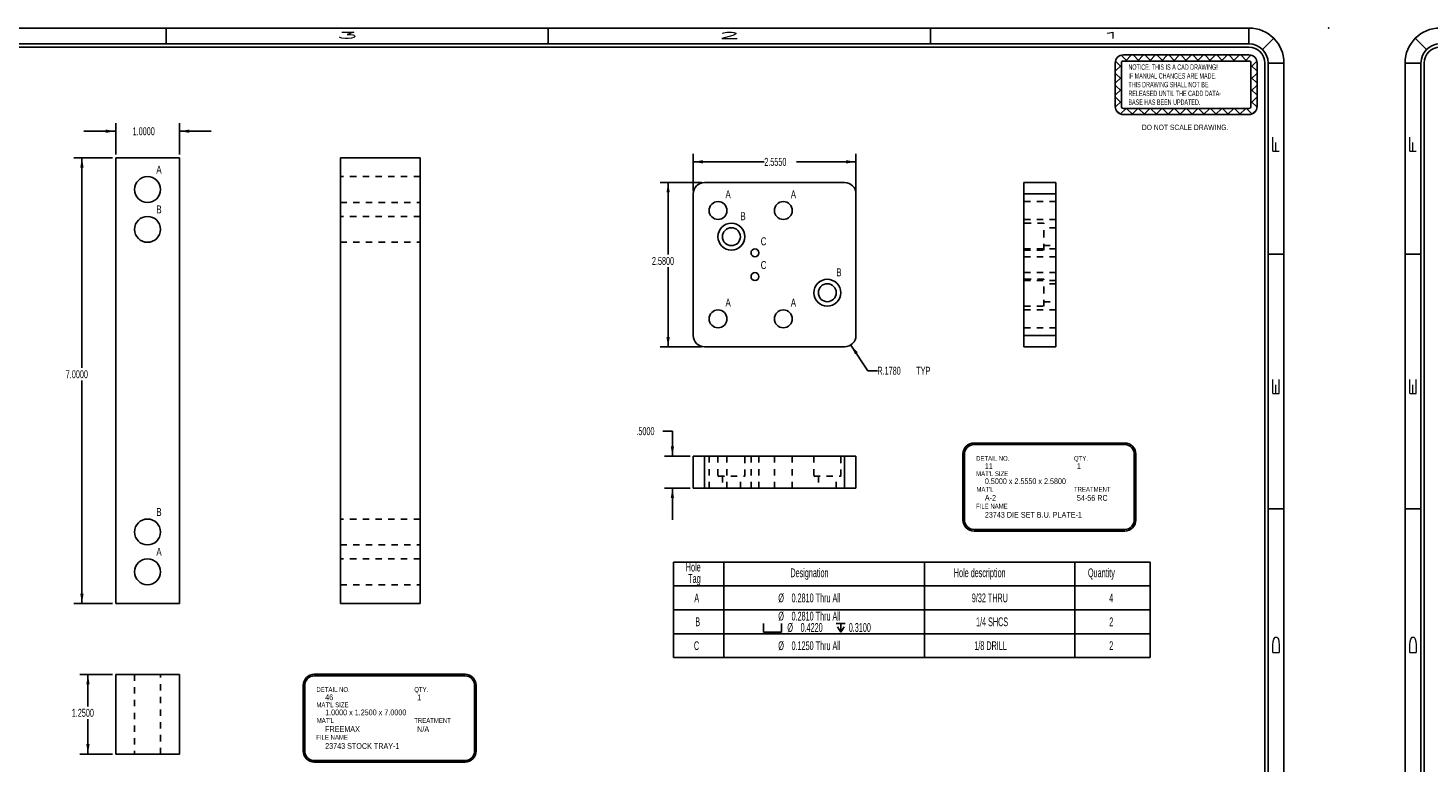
# Model space of a CAD drawing. Header units: inches. Extents: x 1802 to 2468, y -253 to -72.
# Tile 264 of 570: x 2084 to 2106, y -146 to -135. Entities that reach past the tile are written whole.
import ezdxf

# ---------------------------------------------------------------- set-up
doc = ezdxf.new("R2010")
doc.units = ezdxf.units.IN
doc.header["$LTSCALE"] = 0.5
doc.header["$MEASUREMENT"] = 0
doc.linetypes.add('HIDDEN', pattern=[0.225, 0.15, -0.075])
for name, color, linetype in [('DSS-M-S', 53, 'Continuous'), ('SID-M-D', 42, 'Continuous'), ('SID-M-H', 4, 'HIDDEN'), ('SID-M-M', 233, 'Continuous'), ('SID-M-S', 105, 'Continuous')]:
    doc.layers.add(name, color=color, linetype=linetype)
doc.styles.add('R', font='ROMAND.SHX')
doc.styles.add('SLDTEXTSTYLE0', font='TXT', dxfattribs={"width": 0.595745})
doc.styles.add('SLDTEXTSTYLE1', font='TXT', dxfattribs={"width": 0.744681})

# ---------------------------------------------------------------- blocks, each defined once
blk = doc.blocks.new('SW_SYMBOL_HOLE_SPOT')
at = {"layer": 'SID-M-D', "color": 0}
for p, q in [((0, 34.4), (0, 3)), ((0, 3), (63, 3)), ((63, 3), (63, 34.4))]:
    blk.add_line(p, q, dxfattribs=at)
blk = doc.blocks.new('SW_SYMBOL_HOLE_DEPTH')
at = {"layer": 'SID-M-D', "color": 0}
for p, q in [((0, 34.4), (31.5, 34.4)), ((3.9, 21.9), (15.7, 3)), ((15.7, 34.4), (15.7, 3)), ((27.6, 21.9), (15.7, 3))]:
    blk.add_line(p, q, dxfattribs=at)
blk = doc.blocks.new('SW_NOTE_0')
at = {"layer": 'DSS-M-S', "color": 0, "insert": (0, 0.11), "char_height": 0.08504, "attachment_point": 1, "style": 'SLDTEXTSTYLE0'}
blk.add_mtext('RELEASED UNTIL THE CADD DATA-', dxfattribs=at)
blk = doc.blocks.new('SW_NOTE_0_1')
at = {"layer": 'DSS-M-S', "color": 0, "insert": (0, 0.11), "char_height": 0.08504, "attachment_point": 1, "style": 'SLDTEXTSTYLE0'}
blk.add_mtext('BASE HAS BEEN UPDATED.', dxfattribs=at)
blk = doc.blocks.new('SW_NOTE_0_2')
at = {"layer": 'DSS-M-S', "color": 0, "insert": (0.872, 0.11), "char_height": 0.08504, "attachment_point": 2, "style": 'SLDTEXTSTYLE1'}
blk.add_mtext('DO NOT SCALE DRAWING.', dxfattribs=at)
blk = doc.blocks.new('SW_NOTE_0_3')
at = {"layer": 'DSS-M-S', "color": 0, "insert": (0, 0.11), "char_height": 0.08504, "attachment_point": 1, "style": 'SLDTEXTSTYLE0'}
blk.add_mtext('THIS DRAWING SHALL NOT BE', dxfattribs=at)
blk = doc.blocks.new('SW_NOTE_0_4')
at = {"layer": 'DSS-M-S', "color": 0, "insert": (0, 0.11), "char_height": 0.08504, "attachment_point": 1, "style": 'SLDTEXTSTYLE0'}
blk.add_mtext('IF MANUAL CHANGES ARE MADE.', dxfattribs=at)
blk = doc.blocks.new('SW_NOTE_0_5')
at = {"layer": 'DSS-M-S', "color": 0, "insert": (0, 0.11), "char_height": 0.08504, "attachment_point": 1, "style": 'SLDTEXTSTYLE0'}
blk.add_mtext('NOTICE: THIS IS A CAD DRAWING!', dxfattribs=at)
blk = doc.blocks.new('DMBLK256')
at = {"layer": 'DSS-M-S', "color": 8}
for p, q in [((-0.89, 0.409), (-0.982, 0.501)), ((-0.949, 0.505), (1.022, 0.505)), ((-0.916, 0.409), (-0.82, 0.505)), ((-0.702, 0.409), (-0.798, 0.505)), ((-0.728, 0.409), (-0.633, 0.505)), ((-0.514, 0.409), (-0.61, 0.505)), ((-0.54, 0.409), (-0.445, 0.505)), ((-0.327, 0.409), (-0.422, 0.505)), ((-0.352, 0.409), (-0.257, 0.505)), ((-0.139, 0.409), (-0.234, 0.505)), ((-0.165, 0.409), (-0.069, 0.505)), ((0.049, 0.409), (-0.046, 0.505)), ((0.023, 0.409), (0.119, 0.505)), ((0.237, 0.409), (0.142, 0.505)), ((0.211, 0.409), (0.307, 0.505)), ((0.425, 0.409), (0.329, 0.505)), ((0.399, 0.409), (0.495, 0.505)), ((0.613, 0.409), (0.517, 0.505)), ((0.587, 0.409), (0.683, 0.505)), ((0.801, 0.409), (0.705, 0.505)), ((0.775, 0.409), (0.871, 0.505)), ((0.989, 0.409), (0.893, 0.505)), ((0.963, 0.409), (1.054, 0.501)), ((-1.077, -0.303), (-1.077, 0.377)), ((-1.077, 0.248), (-0.981, 0.344)), ((-0.981, 0.124), (-1.077, 0.22)), ((-0.981, 0.312), (-1.074, 0.405)), ((-0.981, -0.303), (-0.981, 0.377)), ((-0.949, 0.409), (1.022, 0.409)), ((1.054, 0.312), (1.147, 0.405)), ((1.054, 0.377), (1.054, -0.303)), ((1.15, 0.248), (1.054, 0.344)), ((1.054, 0.124), (1.15, 0.22)), ((1.15, 0.377), (1.15, -0.303)), ((-1.077, 0.06), (-0.981, 0.156)), ((-0.981, -0.064), (-1.077, 0.032)), ((1.15, 0.06), (1.054, 0.156)), ((1.054, -0.064), (1.15, 0.032)), ((-1.077, -0.128), (-0.981, -0.032)), ((-0.981, -0.251), (-1.077, -0.156)), ((1.15, -0.128), (1.054, -0.032)), ((1.054, -0.251), (1.15, -0.156)), ((-1.076, -0.315), (-0.981, -0.22)), ((-1.001, -0.42), (-1.066, -0.355)), ((-0.995, -0.422), (-0.908, -0.335)), ((1.022, -0.335), (-0.949, -0.335)), ((1.022, -0.431), (-0.949, -0.431)), ((-0.802, -0.431), (-0.898, -0.335)), ((-0.816, -0.431), (-0.721, -0.335)), ((-0.614, -0.431), (-0.71, -0.335)), ((-0.628, -0.431), (-0.533, -0.335)), ((-0.426, -0.431), (-0.522, -0.335)), ((-0.44, -0.431), (-0.345, -0.335)), ((-0.239, -0.431), (-0.334, -0.335)), ((-0.252, -0.431), (-0.157, -0.335)), ((-0.051, -0.431), (-0.146, -0.335)), ((-0.065, -0.431), (0.031, -0.335)), ((0.137, -0.431), (0.042, -0.335)), ((0.123, -0.431), (0.219, -0.335)), ((0.325, -0.431), (0.23, -0.335)), ((0.311, -0.431), (0.407, -0.335)), ((0.513, -0.431), (0.417, -0.335)), ((0.499, -0.431), (0.595, -0.335)), ((0.701, -0.431), (0.605, -0.335)), ((0.687, -0.431), (0.783, -0.335)), ((0.889, -0.431), (0.793, -0.335)), ((0.875, -0.431), (0.971, -0.335)), ((1.068, -0.422), (0.981, -0.335)), ((1.149, -0.315), (1.054, -0.22)), ((1.074, -0.42), (1.139, -0.355))]:
    blk.add_line(p, q, dxfattribs=at)
for centre, radius, start, end in [((-0.949, 0.377), 0.128, 90, 180), ((1.022, 0.377), 0.128, 0, 90), ((-0.949, 0.377), 0.0319, 90, 180), ((1.022, 0.377), 0.0319, 0, 90), ((-0.949, -0.303), 0.128, 180, 270), ((-0.949, -0.303), 0.0319, 180, 270), ((1.022, -0.303), 0.0319, 270, 0), ((1.022, -0.303), 0.128, 270, 0)]:
    blk.add_arc(centre, radius, start, end, dxfattribs=at)
at = {"layer": 'DSS-M-S', "color": 154}
for name, p in [('SW_NOTE_0_5', (-0.87, 0.246)), ('SW_NOTE_0_3', (-0.87, -0.029)), ('SW_NOTE_0_4', (-0.87, 0.108)), ('SW_NOTE_0', (-0.87, -0.167)), ('SW_NOTE_0_1', (-0.87, -0.305)), ('SW_NOTE_0_2', (-0.852, -0.7))]:
    blk.add_blockref(name, p, dxfattribs=at)
blk = doc.blocks.new('*U9')
at = {"layer": 'SID-M-D'}
blk.add_point((1.25, 22.55), dxfattribs=at)
at = {"layer": 'SID-M-S'}
for p, q in [((0, 22.55), (-34, 22.55)), ((-17, 22.55), (-17, 22.3)), ((-11, 22.55), (-11, 22.3)), ((-5, 22.55), (-5, 22.3)), ((0, 22.3), (0, 22.55)), ((-34.212, 22.212), (-34.389, 22.389)), ((0, 22.3), (-34, 22.3)), ((0, 22.25), (-34, 22.25)), ((0.212, 22.212), (0.389, 22.389)), ((-34.3, 22), (-34.55, 22)), ((-34.55, 22), (-34.55, 0)), ((-34.3, 22), (-34.3, 0)), ((-34.25, 22), (-34.25, 0)), ((0.25, 0), (0.25, 22)), ((0.3, 0), (0.3, 22)), ((0.3, 22), (0.55, 22)), ((0.55, 0), (0.55, 22)), ((-34.55, 19), (-34.3, 19)), ((0.3, 19), (0.55, 19)), ((-34.55, 15), (-34.3, 15)), ((0.3, 15), (0.55, 15))]:
    blk.add_line(p, q, dxfattribs=at)
for centre, radius, start, end in [((-34, 22), 0.55, 90, 180), ((0, 22), 0.55, 360, 90), ((-34, 22), 0.3, 90, 180), ((-34, 22), 0.25, 90, 180), ((0, 22), 0.3, 360, 90), ((0, 22), 0.25, 0, 90)]:
    blk.add_arc(centre, radius, start, end, dxfattribs=at)
blk.add_blockref('DMBLK256', (-1.022, 21.623), dxfattribs=at)
at = {"layer": 'SID-M-D', "style": 'R', "width": 4}
for s, p in [('3', (-14.327, 22.386)), ('2', (-8.327, 22.386)), ('1', (-2.327, 22.386))]:
    blk.add_text(s, height=0.1, dxfattribs=at).set_placement(p)
for s, p in [('F', (-34.374, 20.547)), ('F', (0.476, 20.547)), ('E', (-34.374, 16.743)), ('E', (0.476, 16.743)), ('D', (-34.374, 12.681)), ('D', (0.476, 12.681))]:
    blk.add_text(s, height=0.1, rotation=90, dxfattribs=at).set_placement(p)

msp = doc.modelspace()

# ---------------------------------------------------------------- linework, layer by layer
at = {"layer": 'SID-M-D'}
for p, q in [((2085.15742, -136.16681), (2084.65742, -136.16681)), ((2085.15742, -136.53252), (2085.15742, -136.04181)), ((2086.15742, -136.53252), (2086.15742, -136.04181)), ((2086.15742, -136.16681), (2086.65742, -136.16681)), ((2085.10742, -136.58252), (2084.5028, -136.58252)), ((2084.6278, -136.58252), (2084.6278, -139.88249)), ((2094.22315, -137.10033), (2094.22315, -136.52247)), ((2094.22315, -136.64747), (2095.33902, -136.64747)), ((2096.77815, -136.64747), (2095.847, -136.64747)), ((2096.77815, -137.10033), (2096.77815, -136.52247)), ((2094.35115, -136.97233), (2093.70445, -136.97233)), ((2093.82945, -136.97233), (2093.82945, -138.10303)), ((2093.82945, -139.55233), (2093.82945, -138.30146)), ((2094.35115, -139.55233), (2093.70445, -139.55233)), ((2096.69831, -139.52281), (2096.96465, -139.92568)), ((2096.96465, -139.92568), (2097.11465, -139.92568)), ((2084.6278, -143.58252), (2084.6278, -140.08093)), ((2093.74689, -140.87492), (2093.89689, -140.87492)), ((2093.89689, -140.87492), (2093.89689, -141.26924)), ((2094.17315, -141.26924), (2093.77189, -141.26924)), ((2094.17315, -141.76924), (2093.77189, -141.76924)), ((2093.89689, -141.76924), (2093.89689, -142.26924)), ((2085.10742, -143.58252), (2084.5028, -143.58252)), ((2085.10742, -144.69434), (2084.59694, -144.69434)), ((2084.72194, -144.69434), (2084.72194, -145.19649)), ((2084.72194, -145.94434), (2084.72194, -145.39492)), ((2085.10742, -145.94434), (2084.59694, -145.94434))]:
    msp.add_line(p, q, dxfattribs=at)
at = {"layer": 'SID-M-D', "color": 0}
for p, q in [((2093.91518, -142.93035), (2093.91518, -143.30535)), ((2093.91518, -142.93035), (2094.70258, -142.93035)), ((2094.70258, -142.93035), (2094.70258, -143.30535)), ((2094.70258, -142.93035), (2097.85219, -142.93035)), ((2097.85219, -142.93035), (2097.85219, -143.30535)), ((2097.85219, -142.93035), (2100.21439, -142.93035)), ((2100.21439, -142.93035), (2100.21439, -143.30535)), ((2100.21439, -142.93035), (2101.39549, -142.93035)), ((2101.39549, -142.93035), (2101.39549, -143.30535)), ((2093.91518, -143.30535), (2094.70258, -143.30535)), ((2093.91518, -143.30535), (2093.91518, -143.68035)), ((2094.70258, -143.30535), (2097.85219, -143.30535)), ((2094.70258, -143.30535), (2094.70258, -143.68035)), ((2097.85219, -143.30535), (2100.21439, -143.30535)), ((2097.85219, -143.30535), (2097.85219, -143.68035)), ((2100.21439, -143.30535), (2101.39549, -143.30535)), ((2100.21439, -143.30535), (2100.21439, -143.68035)), ((2101.39549, -143.30535), (2101.39549, -143.68035)), ((2093.91518, -143.68035), (2093.91518, -144.05535)), ((2093.91518, -143.68035), (2094.70258, -143.68035)), ((2094.70258, -143.68035), (2094.70258, -144.05535)), ((2094.70258, -143.68035), (2097.85219, -143.68035)), ((2097.85219, -143.68035), (2097.85219, -144.05535)), ((2097.85219, -143.68035), (2100.21439, -143.68035)), ((2100.21439, -143.68035), (2100.21439, -144.05535)), ((2100.21439, -143.68035), (2101.39549, -143.68035)), ((2101.39549, -143.68035), (2101.39549, -144.05535)), ((2093.91518, -144.05535), (2093.91518, -144.43035)), ((2093.91518, -144.05535), (2094.70258, -144.05535)), ((2094.70258, -144.05535), (2094.70258, -144.43035)), ((2094.70258, -144.05535), (2097.85219, -144.05535)), ((2097.85219, -144.05535), (2097.85219, -144.43035)), ((2097.85219, -144.05535), (2100.21439, -144.05535)), ((2100.21439, -144.05535), (2100.21439, -144.43035)), ((2100.21439, -144.05535), (2101.39549, -144.05535)), ((2101.39549, -144.05535), (2101.39549, -144.43035)), ((2093.91518, -144.43035), (2094.70258, -144.43035)), ((2094.70258, -144.43035), (2097.85219, -144.43035)), ((2097.85219, -144.43035), (2100.21439, -144.43035)), ((2100.21439, -144.43035), (2101.39549, -144.43035))]:
    msp.add_line(p, q, dxfattribs=at)
at = {"layer": 'SID-M-D'}
for points in [[(2085.15742, -136.16681), (2085.00142, -136.14081), (2085.00142, -136.19281)], [(2086.15742, -136.16681), (2086.31342, -136.19281), (2086.31342, -136.14081)], [(2084.6278, -136.58252), (2084.6018, -136.73852), (2084.6538, -136.73852)], [(2094.22315, -136.64747), (2094.37915, -136.67347), (2094.37915, -136.62147)], [(2096.77815, -136.64747), (2096.62215, -136.62147), (2096.62215, -136.67347)], [(2093.82945, -136.97233), (2093.80345, -137.12833), (2093.85545, -137.12833)], [(2093.82945, -139.55233), (2093.85545, -139.39633), (2093.80345, -139.39633)], [(2096.69831, -139.52281), (2096.76266, -139.66728), (2096.80603, -139.6386)], [(2093.89689, -141.26924), (2093.92289, -141.11324), (2093.87089, -141.11324)], [(2093.89689, -141.76924), (2093.87089, -141.92524), (2093.92289, -141.92524)], [(2084.6278, -143.58252), (2084.6538, -143.42652), (2084.6018, -143.42652)], [(2084.72194, -144.69434), (2084.69594, -144.85034), (2084.74794, -144.85034)], [(2084.72194, -145.94434), (2084.74794, -145.78834), (2084.69594, -145.78834)]]:
    msp.add_solid(points, dxfattribs=at)
at = {"layer": 'SID-M-H'}
for p, q in [((2089.93513, -136.87952), (2088.68513, -136.87952)), ((2088.68513, -137.28552), (2089.93513, -137.28552)), ((2099.41617, -137.15033), (2099.91617, -137.15033)), ((2099.91617, -137.27183), (2099.41617, -137.27183)), ((2089.93513, -137.50439), (2088.68513, -137.50439)), ((2099.41617, -137.55283), (2099.91617, -137.55283)), ((2099.72617, -137.61133), (2099.41617, -137.61133)), ((2099.72617, -137.82233), (2099.72617, -137.61133)), ((2099.91617, -137.68183), (2099.72617, -137.68183)), ((2088.68513, -137.91064), (2089.93513, -137.91064)), ((2099.91617, -138.01358), (2099.41617, -138.01358)), ((2099.72617, -138.03333), (2099.72617, -137.82233)), ((2099.72617, -137.96283), (2099.91617, -137.96283)), ((2099.41617, -138.03333), (2099.72617, -138.03333)), ((2099.41617, -138.13858), (2099.91617, -138.13858)), ((2099.91617, -138.38607), (2099.41617, -138.38607)), ((2099.72617, -138.49133), (2099.41617, -138.49133)), ((2099.41617, -138.51107), (2099.91617, -138.51107)), ((2099.72617, -138.70233), (2099.72617, -138.49133)), ((2099.91617, -138.56183), (2099.72617, -138.56183)), ((2099.72617, -138.91333), (2099.72617, -138.70233)), ((2099.72617, -138.84283), (2099.91617, -138.84283)), ((2099.41617, -138.91333), (2099.72617, -138.91333)), ((2099.91617, -138.97183), (2099.41617, -138.97183)), ((2099.41617, -139.25283), (2099.91617, -139.25283)), ((2099.41617, -139.37433), (2099.91617, -139.37433)), ((2094.40115, -141.26924), (2094.40115, -141.76924)), ((2094.47265, -141.26924), (2094.47265, -141.76924)), ((2094.61215, -141.26924), (2094.61215, -141.57924)), ((2094.75365, -141.76924), (2094.75365, -141.26924)), ((2095.03415, -141.57924), (2095.03415, -141.26924)), ((2095.13065, -141.26924), (2095.13065, -141.76924)), ((2095.25565, -141.76924), (2095.25565, -141.26924)), ((2095.49765, -141.26924), (2095.49765, -141.76924)), ((2095.77865, -141.76924), (2095.77865, -141.26924)), ((2096.11715, -141.26924), (2096.11715, -141.57924)), ((2096.53915, -141.57924), (2096.53915, -141.26924)), ((2096.60015, -141.26924), (2096.60015, -141.76924)), ((2094.61215, -141.57924), (2095.03415, -141.57924)), ((2094.68265, -141.57924), (2094.68265, -141.76924)), ((2094.96365, -141.76924), (2094.96365, -141.57924)), ((2096.11715, -141.57924), (2096.53915, -141.57924)), ((2096.18765, -141.57924), (2096.18765, -141.76924)), ((2096.46865, -141.76924), (2096.46865, -141.57924)), ((2089.93513, -142.25439), (2088.68513, -142.25439)), ((2088.68513, -142.66064), (2089.93513, -142.66064)), ((2089.93513, -142.87952), (2088.68513, -142.87952)), ((2088.68513, -143.28552), (2089.93513, -143.28552)), ((2085.45429, -144.69434), (2085.45429, -145.94434)), ((2085.45442, -144.69434), (2085.45442, -145.94434)), ((2085.86042, -145.94434), (2085.86042, -144.69434)), ((2085.86054, -145.94434), (2085.86054, -144.69434))]:
    msp.add_line(p, q, dxfattribs=at)
at = {"layer": 'SID-M-M'}
for p, q in [((2098.63171, -141.06205), (2100.99769, -141.06205)), ((2098.63171, -141.08705), (2100.99769, -141.08705)), ((2098.45671, -141.23705), (2098.45671, -142.26758)), ((2098.48171, -141.23705), (2098.48171, -142.26758)), ((2101.14769, -141.23705), (2101.14769, -142.26758)), ((2101.17269, -141.23705), (2101.17269, -142.26758)), ((2098.63171, -142.41758), (2100.99769, -142.41758)), ((2098.63171, -142.44258), (2100.99769, -142.44258)), ((2088.27567, -144.69076), (2090.64166, -144.69076)), ((2088.27567, -144.71576), (2090.64166, -144.71576)), ((2088.10067, -144.86576), (2088.10067, -145.89629)), ((2088.12567, -144.86576), (2088.12567, -145.89629)), ((2090.79166, -144.86576), (2090.79166, -145.89629)), ((2090.81666, -144.86576), (2090.81666, -145.89629)), ((2088.27567, -146.04629), (2090.64166, -146.04629)), ((2088.27567, -146.07129), (2090.64166, -146.07129))]:
    msp.add_line(p, q, dxfattribs=at)
for centre, radius, start, end in [((2098.63171, -141.23705), 0.175, 90, 180), ((2098.63171, -141.23705), 0.15, 90, 180), ((2100.99769, -141.23705), 0.175, 0, 90), ((2100.99769, -141.23705), 0.15, 0, 90), ((2098.63171, -142.26758), 0.175, 180, 270), ((2098.63171, -142.26758), 0.15, 180, 270), ((2100.99769, -142.26758), 0.15, 270, 0), ((2100.99769, -142.26758), 0.175, 270, 0), ((2088.27567, -144.86576), 0.175, 90, 180), ((2088.27567, -144.86576), 0.15, 90, 180), ((2090.64166, -144.86576), 0.175, 0, 90), ((2090.64166, -144.86576), 0.15, 0, 90), ((2088.27567, -145.89629), 0.175, 180, 270), ((2088.27567, -145.89629), 0.15, 180, 270), ((2090.64166, -145.89629), 0.15, 270, 0), ((2090.64166, -145.89629), 0.175, 270, 0)]:
    msp.add_arc(centre, radius, start, end, dxfattribs=at)
at = {"layer": 'SID-M-S'}
for p, q in [((2086.15742, -136.58252), (2085.15742, -136.58252)), ((2085.15742, -136.58252), (2085.15742, -143.58252)), ((2086.15742, -143.58252), (2086.15742, -136.58252)), ((2088.68513, -143.58252), (2088.68513, -136.58252)), ((2088.68513, -136.58252), (2089.93513, -136.58252)), ((2089.93513, -143.58252), (2089.93513, -136.58252)), ((2096.60015, -136.97233), (2094.40115, -136.97233)), ((2099.41617, -137.15033), (2099.41617, -136.97233)), ((2099.41617, -136.97233), (2099.91617, -136.97233)), ((2099.91617, -137.15033), (2099.91617, -136.97233)), ((2094.22315, -137.15033), (2094.22315, -139.37433)), ((2096.77815, -139.37433), (2096.77815, -137.15033)), ((2099.41617, -137.15033), (2099.91617, -137.15033)), ((2099.41617, -139.37433), (2099.41617, -137.15033)), ((2099.91617, -139.37433), (2099.91617, -137.15033)), ((2094.40115, -139.55233), (2096.60015, -139.55233)), ((2099.41617, -139.55233), (2099.41617, -139.37433)), ((2099.41617, -139.37433), (2099.91617, -139.37433)), ((2099.41617, -139.55233), (2099.91617, -139.55233)), ((2099.91617, -139.55233), (2099.91617, -139.37433)), ((2094.22315, -141.26924), (2094.22315, -141.76924)), ((2094.22315, -141.26924), (2094.40115, -141.26924)), ((2094.40115, -141.26924), (2094.40115, -141.76924)), ((2094.40115, -141.26924), (2096.60015, -141.26924)), ((2096.60015, -141.26924), (2096.60015, -141.76924)), ((2096.60015, -141.26924), (2096.77815, -141.26924)), ((2096.77815, -141.26924), (2096.77815, -141.76924)), ((2094.22315, -141.76924), (2094.40115, -141.76924)), ((2094.40115, -141.76924), (2096.60015, -141.76924)), ((2096.60015, -141.76924), (2096.77815, -141.76924)), ((2085.15742, -143.58252), (2086.15742, -143.58252)), ((2088.68513, -143.58252), (2089.93513, -143.58252)), ((2085.15742, -144.69434), (2086.15742, -144.69434)), ((2085.15742, -144.69434), (2085.15742, -145.94434)), ((2086.15742, -144.69434), (2086.15742, -145.94434)), ((2085.15742, -145.94434), (2086.15742, -145.94434))]:
    msp.add_line(p, q, dxfattribs=at)
for centre, radius in [((2085.65742, -137.08252), 0.203), ((2094.61315, -137.41233), 0.1405), ((2095.63815, -137.41233), 0.1405), ((2085.65742, -137.70752), 0.20312), ((2094.82315, -137.82233), 0.211), ((2094.82315, -137.82233), 0.1405), ((2095.19315, -138.07608), 0.0625), ((2095.19315, -138.44857), 0.0625), ((2096.32815, -138.70233), 0.211), ((2096.32815, -138.70233), 0.1405), ((2094.61315, -139.11233), 0.1405), ((2095.63815, -139.11233), 0.1405), ((2085.65742, -142.45752), 0.20312), ((2085.65742, -143.08252), 0.203)]:
    msp.add_circle(centre, radius, dxfattribs=at)
for centre, start, end in [((2094.40115, -137.15033), 90, 180), ((2096.60015, -137.15033), 0, 90), ((2094.40115, -139.37433), 180, 270), ((2096.60015, -139.37433), 270, 0)]:
    msp.add_arc(centre, 0.178, start, end, dxfattribs=at)

# ---------------------------------------------------------------- block references
at = {"layer": 'SID-M-D'}
for p in [(2102.94756, -157.09685), (2139.94756, -157.09685)]:
    msp.add_blockref('*U9', p, dxfattribs=at)
at = {"layer": 'SID-M-D', "color": 0, "xscale": 0.004470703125, "yscale": 0.004470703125, "zscale": 0.004470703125}
for name, p in [('SW_SYMBOL_HOLE_SPOT', (2095.32912, -144.04631)), ('SW_SYMBOL_HOLE_DEPTH', (2096.46879, -144.04631))]:
    msp.add_blockref(name, p, dxfattribs=at)

# ---------------------------------------------------------------- texts
at = {"layer": 'SID-M-D', "style": 'SLDTEXTSTYLE0', "width": 0.75}
for s, height, p in [('A', 0.125, (2085.79525, -136.83206)), ('A', 0.125, (2094.72961, -137.2206)), ('A', 0.125, (2095.75461, -137.2206)), ('B', 0.125, (2085.7953, -137.45694)), ('B', 0.125, (2094.96372, -137.56435)), ('C', 0.125, (2095.28293, -137.95765)), ('C', 0.125, (2095.28293, -138.33014)), ('B', 0.125, (2096.46872, -138.44435)), ('A', 0.125, (2094.72961, -138.9206)), ('A', 0.125, (2095.75461, -138.9206)), ('DETAIL NO.', 0.075, (2098.66459, -141.33985)), ('QTY.', 0.075, (2100.20083, -141.33985)), ("MAT'L SIZE", 0.075, (2098.66459, -141.57996)), ('11', 0.09, (2098.80153, -141.46913)), ('1', 0.09, (2100.24656, -141.46913)), ("MAT'L", 0.075, (2098.66922, -141.82613)), ('0.5000 x 2.5550 x 2.5800', 0.09, (2098.80153, -141.70593)), ('TREATMENT', 0.075, (2100.20083, -141.82613)), ('A-2', 0.09, (2098.80153, -141.96717)), ('54-56 RC', 0.09, (2100.24656, -141.96824)), ('B', 0.125, (2085.7953, -142.20694)), ('FILE NAME', 0.075, (2098.66329, -142.09025)), ('23743 DIE SET B.U. PLATE-1', 0.09, (2098.80153, -142.23327)), ('A', 0.125, (2085.79525, -142.83206)), ('DETAIL NO.', 0.075, (2088.30855, -144.96856)), ('46', 0.09, (2088.44549, -145.09784)), ('QTY.', 0.075, (2089.84479, -144.96856)), ('1', 0.09, (2089.89052, -145.09784)), ("MAT'L SIZE", 0.075, (2088.30855, -145.20867)), ('1.0000 x 1.2500 x 7.0000', 0.09, (2088.44549, -145.33464)), ("MAT'L", 0.075, (2088.31318, -145.45483)), ('TREATMENT', 0.075, (2089.84479, -145.45483)), ('FILE NAME', 0.075, (2088.30726, -145.71896)), ('FREEMAX', 0.09, (2088.44549, -145.59588)), ('N/A', 0.09, (2089.89052, -145.59695)), ('23743 STOCK TRAY-1', 0.09, (2088.44549, -145.86198))]:
    msp.add_text(s, height=height, dxfattribs=at).set_placement(p)
at = {"layer": 'SID-M-D', "char_height": 0.125, "attachment_point": 1, "style": 'SLDTEXTSTYLE0'}
for s, insert in [('1.0000', (2085.42392, -136.1049)), ('2.5550', (2095.33902, -136.58556)), ('2.5800', (2093.57545, -138.14033)), ('7.0000', (2084.3738, -139.9198)), ('R.1780', (2097.11465, -139.86376)), ('TYP', (2097.72524, -139.86376)), ('.5000', (2093.33127, -140.813)), ('1.2500', (2084.46795, -145.23379))]:
    msp.add_mtext(s, dxfattribs=dict(at, insert=insert))
at = {"layer": 'SID-M-D', "color": 0, "attachment_point": 1, "style": 'SLDTEXTSTYLE0'}
for s, insert, char_height in [('Hole', (2094.10783, -142.94023), 0.137795), ('Designation', (2095.74907, -143.02932), 0.1377953), ('Hole description', (2098.31465, -143.02932), 0.1377953), ('Quantity', (2100.42046, -143.02932), 0.137795), ('Tag', (2094.14515, -143.1184), 0.137795), ('A', (2094.24094, -143.4237), 0.1378), ('%%c', (2095.55924, -143.4237), 0.137795), ('0.2810 Thru All', (2095.76705, -143.4237), 0.1377953), ('9/32 THRU', (2098.59703, -143.4237), 0.137795), ('4', (2100.75404, -143.4237), 0.1378), ('%%c', (2095.55924, -143.70961), 0.137795), ('0.2810 Thru All', (2095.76705, -143.70961), 0.1377953), ('B', (2094.25615, -143.7987), 0.1378), ('%%c', (2095.70099, -143.88779), 0.137795), ('0.4220', (2095.90881, -143.88779), 0.137795), ('0.3100', (2096.66567, -143.88779), 0.137795), ('1/4 SHCS', (2098.66316, -143.7987), 0.137795), ('2', (2100.75404, -143.7987), 0.1378), ('C', (2094.23424, -144.1737), 0.1378), ('%%c', (2095.55924, -144.1737), 0.137795), ('0.1250 Thru All', (2095.76705, -144.1737), 0.1377953), ('1/8 DRILL', (2098.63617, -144.1737), 0.137795), ('2', (2100.75404, -144.1737), 0.1378)]:
    msp.add_mtext(s, dxfattribs=dict(at, insert=insert, char_height=char_height))

doc.saveas('drawing.dxf')
